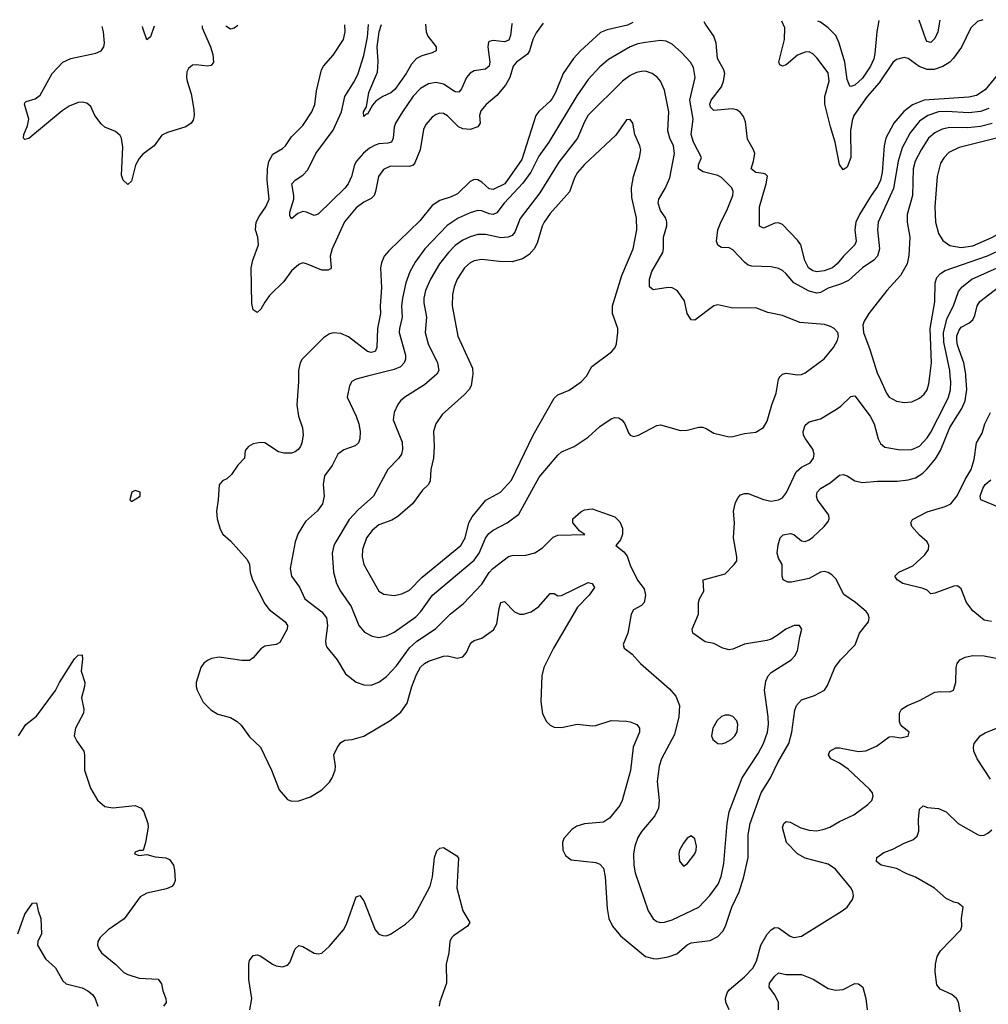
# Model space of a CAD drawing. Header units: inches. Extents: x 1649636 to 1815363, y 506543 to 641975.
# Tile 649 of 656: x 1753103 to 1758192, y 636699 to 641873. Entities that reach past the tile are written whole.
import ezdxf

# ---------------------------------------------------------------- set-up
doc = ezdxf.new("R2010")
doc.units = ezdxf.units.IN
doc.header["$MEASUREMENT"] = 0
doc.layers.add('B7653', color=7, linetype='Continuous')
doc.layers.add('B7654', color=7, linetype='Continuous')

msp = doc.modelspace()

# ---------------------------------------------------------------- linework, layer by layer
at = {"layer": 'B7653', "color": 5}
for points, elevation in [([(1754567.4, 640000), (1754567.8, 639970), (1754559.5, 639850), (1754567.8, 639790), (1754587.8, 639727.8), (1754591.4, 639690), (1754585.4, 639650), (1754578.2, 639630), (1754565.9, 639614.1), (1754550, 639602.3), (1754530, 639596.3), (1754490, 639595), (1754462.8, 639602.8), (1754390, 639649.7), (1754367.9, 639652.1), (1754330, 639644.2), (1754304, 639630), (1754287.7, 639610), (1754284, 639570), (1754247.9, 639532.1), (1754215.9, 639484.1), (1754190, 639460.9), (1754167.3, 639450), (1754150.4, 639429.6), (1754145.5, 639350), (1754136.3, 639290), (1754140.7, 639250), (1754155.5, 639195.5), (1754170.5, 639170.5), (1754210, 639134.8), (1754296.9, 639036.9), (1754309.1, 639010), (1754313.7, 638970), (1754325, 638930), (1754390, 638803), (1754414, 638774), (1754497.8, 638710), (1754508.9, 638690), (1754507.4, 638670), (1754470, 638600.9), (1754450, 638589.6), (1754390, 638580.5), (1754370, 638567.3), (1754330, 638520.7), (1754310, 638506.6), (1754270, 638505.4), (1754150, 638524.2), (1754110, 638516.2), (1754090, 638506.6), (1754070, 638492.7), (1754053.4, 638470), (1754030.5, 638390), (1754030.5, 638370), (1754035.5, 638350), (1754067.1, 638287.1), (1754106.9, 638246.9), (1754143.9, 638223.9), (1754210, 638205.7), (1754245.5, 638185.5), (1754265.8, 638165.8), (1754310, 638104.9), (1754368.4, 638050), (1754425.5, 637930), (1754466.6, 637826.6), (1754510, 637776), (1754530, 637766.8), (1754570, 637768), (1754630, 637790.4), (1754690, 637827.2), (1754730, 637867.2), (1754745.1, 637890), (1754759.8, 637930), (1754761.5, 637950), (1754753.3, 638010), (1754771.5, 638050), (1754790, 638075.5), (1754810, 638086.7), (1754850, 638090.3), (1754910, 638108.8), (1755049.8, 638190.2), (1755105.9, 638234.1), (1755138, 638282), (1755162.1, 638370), (1755187, 638433), (1755209.1, 638470.9), (1755229.5, 638490.5), (1755250, 638502.3), (1755330, 638529.4), (1755351, 638531), (1755401.4, 638518.6), (1755430, 638526), (1755450, 638548.4), (1755468.6, 638591.4), (1755478, 638602), (1755490, 638611.5), (1755530, 638623.6), (1755592.2, 638667.8), (1755610, 638699.1), (1755621.1, 638778.9), (1755630, 638810.3), (1755650, 638816.9), (1755701.9, 638761.9), (1755730, 638750.2), (1755750, 638749.3), (1755790, 638762.6), (1755829.7, 638790), (1755890, 638858.7), (1755910, 638858.4), (1755930, 638846.3), (1755950, 638847.1), (1756090, 638916.4), (1756111, 638910), (1756123, 638890), (1756094.7, 638850), (1756032.9, 638787.1), (1755906.4, 638570), (1755856.5, 638470), (1755846.1, 638426.1), (1755841.1, 638290), (1755850, 638226), (1755870, 638185.5), (1755890, 638166.4), (1755910, 638156.4), (1755950, 638154), (1756032.3, 638172.3), (1756110, 638163.1), (1756130, 638164.9), (1756209.7, 638190.3), (1756290, 638187.6), (1756310, 638184.5), (1756344.4, 638170), (1756359.5, 638150), (1756359, 638130), (1756325, 638050), (1756312.1, 637927.9), (1756268.1, 637770), (1756255.4, 637744.6), (1756202.1, 637677.9), (1756170, 637656.2), (1756070, 637648), (1756030, 637635.1), (1756002.9, 637617.1), (1755961, 637570), (1755954.8, 637550), (1755956, 637510), (1755970, 637481), (1755999.3, 637459.3), (1756130, 637444.9), (1756150, 637436.5), (1756170, 637414.9), (1756179.4, 637370), (1756190, 637202), (1756198.6, 637150), (1756217.3, 637110), (1756258.7, 637058.7), (1756391.4, 636951.4), (1756430, 636939.3), (1756450, 636938.4), (1756510, 636949.1), (1756555, 636965), (1756608.8, 637011.2), (1756630, 637023), (1756730, 637035.4), (1756770, 637056.5), (1756796.9, 637083.1), (1756810.4, 637109.5), (1756844.6, 637210), (1756882.7, 637290), (1756907.2, 637370), (1756929.3, 637470), (1756929.4, 637590), (1756940.4, 637650), (1756998.8, 637810), (1757047.5, 637890), (1757086.4, 637970), (1757144, 638070), (1757159.1, 638130), (1757175, 638245), (1757183.4, 638270), (1757210, 638299.4), (1757277.9, 638322.1), (1757331, 638350), (1757346.2, 638373.9), (1757384.8, 638470), (1757414.5, 638510), (1757492, 638588), (1757514.5, 638650), (1757562, 638710), (1757566.3, 638730), (1757560.5, 638750), (1757550, 638762.9), (1757494.7, 638810), (1757432.9, 638853), (1757390, 638934.8), (1757370, 638955.6), (1757350, 638968.7), (1757330, 638974.4), (1757310, 638970.7), (1757250, 638937.6), (1757157.2, 638917.2), (1757138, 638918), (1757114.5, 638930), (1757108.3, 638948.3), (1757108.9, 639010), (1757090, 639044), (1757082, 639070), (1757087, 639113), (1757098, 639150), (1757114.4, 639165.6), (1757150, 639172.9), (1757170, 639168.3), (1757210, 639134.7), (1757230, 639131.9), (1757250, 639139.3), (1757270, 639153.9), (1757329, 639210), (1757350, 639237.1), (1757355, 639250), (1757354, 639270), (1757294.2, 639350), (1757288.2, 639370), (1757292.5, 639390), (1757309.8, 639410), (1757360, 639440), (1757410, 639480.3), (1757430, 639483.1), (1757450, 639476), (1757490.8, 639450.8), (1757530, 639440.6), (1757610, 639448.3), (1757712.4, 639447.6), (1757770, 639454.6), (1757810, 639466.7), (1757847.6, 639490), (1757870, 639512.8), (1757913.5, 639566.5), (1757941.4, 639610), (1757990, 639731), (1758053.2, 639830), (1758069.6, 639870.4), (1758079.7, 639930), (1758073.9, 640000)], 720), ([(1754929.4, 640000), (1754870, 639985.1), (1754848.1, 639971.9), (1754834.9, 639950), (1754823.6, 639890), (1754870.8, 639790.8), (1754885.2, 639750), (1754892.2, 639710), (1754889.2, 639670), (1754882, 639650), (1754865.9, 639634.1), (1754806.3, 639613.7), (1754774.9, 639590), (1754744, 639530), (1754704.3, 639475.7), (1754697.5, 639430), (1754701.6, 639370), (1754694.2, 639330), (1754667.3, 639292.7), (1754603.4, 639236.6), (1754565.8, 639174.2), (1754550.3, 639130), (1754522.9, 638990), (1754531.3, 638950), (1754571.9, 638891.9), (1754600.7, 638830), (1754690, 638762.2), (1754713.8, 638730), (1754720.6, 638690), (1754709.1, 638609.1), (1754710.3, 638590), (1754716.5, 638576.5), (1754770.3, 638510), (1754815.2, 638435.2), (1754870, 638391.6), (1754910, 638377.3), (1754950, 638376.9), (1754990, 638392.9), (1755030, 638421.5), (1755082.7, 638477.3), (1755150, 638572.3), (1755190, 638606.8), (1755287.1, 638672.9), (1755364.5, 638750), (1755434.8, 638805.2), (1755530, 638907.9), (1755570, 638969.1), (1755589, 638990), (1755670, 639052.4), (1755690, 639057.8), (1755761.3, 639058.7), (1755808.7, 639071.3), (1755850, 639098.4), (1755905.8, 639154.2), (1755930, 639164.5), (1756072.5, 639167.5), (1756046, 639186), (1756008.2, 639230), (1756009.5, 639250), (1756050, 639286.4), (1756070, 639298.4), (1756110, 639303.8), (1756230, 639260.7), (1756255.1, 639235.1), (1756270, 639202), (1756270.3, 639170), (1756259.9, 639140.1), (1756234.8, 639110), (1756276.4, 639076.4), (1756294.1, 639054.1), (1756310, 639006.8), (1756348.9, 638928.9), (1756382.8, 638882.8), (1756390.3, 638850), (1756383.1, 638810), (1756370, 638794.7), (1756328, 638772), (1756315.8, 638750), (1756297.3, 638650), (1756274, 638590), (1756278.8, 638570), (1756319.9, 638539.9), (1756364.9, 638490), (1756517.3, 638357.3), (1756550, 638319.1), (1756569.2, 638269.2), (1756565.4, 638210), (1756542.5, 638117.4), (1756474.7, 637990), (1756461.8, 637950), (1756452.1, 637870), (1756463.2, 637770), (1756459.7, 637730), (1756439, 637690), (1756371.6, 637610), (1756350, 637575.6), (1756334, 637530), (1756327.8, 637490), (1756329.4, 637430), (1756336, 637390), (1756403.9, 637190), (1756430, 637148.9), (1756450, 637134.3), (1756470, 637129.1), (1756490.3, 637130.3), (1756530, 637143), (1756670, 637209.2), (1756729.3, 637270.7), (1756772.7, 637330), (1756788.6, 637371.4), (1756801.3, 637438.7), (1756819.6, 637650), (1756830.5, 637710), (1756898, 637890), (1756983.2, 638016.8), (1757010.5, 638070), (1757031.3, 638130), (1757037.3, 638170), (1757035.4, 638210), (1757015.7, 638350), (1757022, 638398), (1757034.5, 638425.5), (1757050, 638443.1), (1757155.1, 638510), (1757175.6, 638530), (1757190, 638556), (1757200.7, 638630), (1757211.8, 638670), (1757199, 638690), (1757172, 638690), (1757127.3, 638670), (1757083.1, 638636.9), (1757050, 638618.7), (1757028.7, 638611.3), (1756910, 638591.2), (1756850, 638565.7), (1756830, 638562.2), (1756797.2, 638570), (1756750, 638595.1), (1756704.9, 638604.9), (1756639, 638650), (1756636, 638670), (1756669.7, 638750), (1756669.6, 638810), (1756673.6, 638830), (1756697, 638870), (1756693.2, 638930), (1756810, 638962), (1756856.2, 639010), (1756869.6, 639030), (1756871.2, 639050), (1756852.4, 639150), (1756858.9, 639230), (1756852.2, 639290), (1756863.3, 639336.7), (1756876.6, 639363.4), (1756890, 639376), (1756910, 639384), (1756930, 639383.8), (1757010, 639351.3), (1757050, 639343.2), (1757090, 639350.3), (1757110, 639361.1), (1757131.8, 639388.2), (1757182.3, 639497.7), (1757210, 639522.8), (1757255.4, 639544.6), (1757273.3, 639570), (1757276, 639590), (1757270, 639616.9), (1757230.8, 639670), (1757221.1, 639690), (1757218.8, 639710), (1757230, 639742.4), (1757250, 639759.5), (1757310, 639776), (1757393.8, 639826.2), (1757417.3, 639842.7), (1757470, 639894), (1757490, 639896.4), (1757571, 639790), (1757592.8, 639750), (1757612.8, 639670), (1757626, 639646), (1757647.7, 639627.7), (1757730, 639613.2), (1757790, 639614), (1757830, 639632.4), (1757870, 639676.9), (1757890, 639705.8), (1757964.1, 639850), (1757981.9, 639890), (1757992.3, 639927.7), (1757994.5, 639970), (1757991.9, 640000)], 740), ([(1755282.5, 640000), (1755230, 639954.6), (1755126.4, 639890), (1755103.1, 639870), (1755089.3, 639850.7), (1755070.3, 639810), (1755065.5, 639770), (1755112.9, 639652.9), (1755114.6, 639614.6), (1755109.1, 639590), (1755093.1, 639566.9), (1755036, 639510), (1754961.7, 639370), (1754881.6, 639298.4), (1754833.2, 639246.8), (1754762.9, 639130), (1754753, 639110), (1754743.5, 639070), (1754751.8, 638970), (1754766.8, 638910), (1754787.7, 638870), (1754843.5, 638790), (1754884, 638690), (1754914.8, 638654.8), (1754954, 638634), (1754990, 638626.7), (1755030, 638636.3), (1755070, 638654.8), (1755184.7, 638735.3), (1755210, 638762.9), (1755272.3, 638850), (1755490, 639032.5), (1755516.2, 639070), (1755550, 639148.9), (1755567.2, 639172.8), (1755590, 639191.6), (1755664, 639230), (1755725, 639275), (1755831.8, 639470), (1755930, 639585.3), (1755950, 639602), (1756015.1, 639630), (1756090, 639680.3), (1756150, 639735.8), (1756210, 639776.4), (1756230, 639783.8), (1756250, 639780.5), (1756268.7, 639768.7), (1756281.6, 639750), (1756301.7, 639701.7), (1756310.4, 639690.4), (1756330, 639683.8), (1756353.2, 639690), (1756450, 639741.6), (1756470, 639743.8), (1756574.9, 639714.9), (1756610, 639716.4), (1756670, 639732), (1756690, 639731.8), (1756710, 639725.7), (1756750, 639700.3), (1756830, 639681.5), (1756850, 639682.8), (1756910, 639699.6), (1756970, 639705.3), (1757009.8, 639730.2), (1757030, 639764), (1757054.5, 639850), (1757077.6, 639910), (1757090, 639984.7), (1757098.9, 640000)], 760), ([(1755482.1, 640000), (1755474, 639950), (1755463.5, 639930), (1755438.7, 639901.3), (1755321.4, 639798.6), (1755288.1, 639750), (1755275.9, 639710), (1755280.5, 639630), (1755277.1, 639570), (1755262.7, 639510), (1755258.9, 639450), (1755250.4, 639430), (1755219.2, 639400.8), (1755167.1, 639330), (1755090, 639262), (1755057.2, 639242.8), (1754990, 639218.4), (1754954.7, 639190), (1754925.1, 639150), (1754903.9, 639090), (1754901.7, 639050), (1754910.2, 639010), (1754990, 638870.4), (1755015.1, 638855.1), (1755070, 638847.9), (1755110, 638855.9), (1755150, 638875.4), (1755216.9, 638943.1), (1755420.6, 639110), (1755443, 639150), (1755462.7, 639230), (1755479.9, 639260.1), (1755551.2, 639348.8), (1755628.7, 639390), (1755686, 639454), (1755801, 639690), (1755910, 639884), (1755930, 639902.2), (1755990, 639927.1), (1756052.6, 639970), (1756080.6, 639999.4), (1756081, 640000)], 780), ([(1757615.7, 640000), (1757656.5, 639910), (1757671.6, 639890), (1757710, 639868.2), (1757750, 639861.3), (1757790, 639864.9), (1757830, 639884.9), (1757854.1, 639905.9), (1757871.2, 639928.8), (1757879.9, 639960.1), (1757884.6, 640000)], 760), ([(1758209, 638711), (1758170, 638718.2), (1758110, 638767.8), (1758077.1, 638810), (1758050, 638882), (1758030, 638897.7), (1758010, 638896.8), (1757910, 638859.3), (1757890, 638856.9), (1757870, 638875.1), (1757850, 638885), (1757742.2, 638910), (1757713.1, 638930), (1757700.5, 638950), (1757721.3, 638970), (1757795.9, 639004.1), (1757858.9, 639061.1), (1757877.2, 639090), (1757879.7, 639110), (1757869.7, 639130), (1757830, 639164.4), (1757789.9, 639210), (1757784.9, 639230), (1757793.3, 639246.7), (1757870, 639288.1), (1757965.4, 639314.6), (1757994.3, 639330), (1758028.9, 639371.1), (1758070, 639456.9), (1758101.2, 639510), (1758118.2, 639561.8), (1758129, 639650), (1758158.6, 639701.4), (1758174.2, 639750), (1758202.7, 639810)], 680), ([(1758249.7, 639309.7), (1758153.2, 639350), (1758148.4, 639370), (1758163, 639410), (1758175.3, 639430), (1758205.2, 639454.8)], 660), ([(1753097, 638110), (1753135.6, 638170), (1753190, 638214), (1753290.8, 638349.2), (1753311.3, 638390), (1753390, 638514.9), (1753410, 638534.9), (1753430, 638536), (1753432.5, 638512.5), (1753424.9, 638450), (1753444.9, 638390), (1753443.7, 638370), (1753427.2, 638310), (1753440.3, 638250), (1753437.6, 638230), (1753394.9, 638150), (1753388.9, 638110), (1753402, 638082), (1753438.7, 638030), (1753443.1, 638010), (1753442.8, 637930), (1753474.5, 637834.5), (1753512.1, 637772.1), (1753550, 637739.2), (1753591.7, 637731.7), (1753710, 637743.9), (1753740.4, 637730), (1753755.5, 637710), (1753776.3, 637650), (1753778, 637630), (1753764, 637550), (1753751.6, 637508.4), (1753730, 637508), (1753710, 637498), (1753706, 637490), (1753730, 637481), (1753770, 637487.3), (1753814.7, 637474.7), (1753870, 637468.9), (1753890, 637460.9), (1753910, 637430.5), (1753915.8, 637404.2), (1753919.5, 637350), (1753912.7, 637330), (1753902.4, 637317.6), (1753874.6, 637305.4), (1753770, 637283.5), (1753735.6, 637264.4), (1753652.3, 637147.7), (1753567.7, 637090), (1753524.9, 637050), (1753513.4, 637030), (1753510.6, 637010), (1753518, 636990), (1753533, 636970), (1753608.2, 636908.2), (1753650, 636866.7), (1753670, 636855.3), (1753730, 636836.5), (1753830, 636830.7), (1753847, 636807), (1753854.6, 636770), (1753870.3, 636730), (1753871.7, 636708.3), (1753857.3, 636690)], 680), ([(1756829.7, 636670.3), (1756812.7, 636710), (1756811.3, 636730), (1756819.7, 636760.3), (1756830, 636775.8), (1756910, 636843.2), (1756954.4, 636890), (1756974, 636926), (1756997.1, 637010), (1757030, 637067.5), (1757050, 637090.3), (1757070, 637102.3), (1757090, 637102), (1757150, 637056.9), (1757170, 637050.3), (1757210, 637057), (1757424.5, 637190), (1757449.6, 637210), (1757478.4, 637250), (1757482.9, 637270), (1757480.7, 637290), (1757471.5, 637310), (1757388, 637410), (1757350, 637435), (1757230, 637467.1), (1757190, 637490.6), (1757130.7, 637550), (1757110, 637629), (1757116.9, 637650), (1757130, 637659.6), (1757150, 637656.5), (1757206.3, 637626.3), (1757250, 637613.7), (1757290, 637610.2), (1757330, 637619), (1757359.6, 637630), (1757410, 637660.8), (1757484.6, 637695.4), (1757559.5, 637750), (1757579.3, 637770), (1757586.3, 637793.7), (1757582.4, 637810), (1757568, 637830), (1757454.6, 637934.6), (1757410, 637965.7), (1757363.6, 637990), (1757351.5, 638010), (1757359.7, 638030), (1757390, 638046.3), (1757410, 638046.7), (1757510, 638027.8), (1757549.1, 638030.9), (1757603.7, 638056.3), (1757670, 638104.9), (1757690, 638106.7), (1757730, 638100.4), (1757771.4, 638108.6), (1757776, 638130), (1757738.7, 638158.7), (1757729.7, 638169.7), (1757725.4, 638185.4), (1757724.4, 638230), (1757735.6, 638250), (1757767, 638270), (1757830, 638295.6), (1757910, 638339.5), (1757943, 638343), (1757990, 638340.5), (1758009, 638350), (1758021.3, 638390), (1758023.1, 638470), (1758027.6, 638490), (1758043, 638510), (1758070, 638523.5), (1758110, 638532.2), (1758170, 638530.2), (1758270, 638511.3)], 680), ([(1758203.1, 637883.1), (1758133.7, 637990), (1758116.3, 638030), (1758113.6, 638050), (1758117, 638070), (1758149.4, 638110), (1758174.7, 638125.3), (1758290, 638173)], 660), ([(1758049.7, 636630), (1758035.6, 636710), (1758024.5, 636730), (1757999.3, 636750), (1757939.5, 636779.5), (1757921.8, 636801.8), (1757911.7, 636870), (1757914.4, 636910), (1757922.8, 636950), (1757940.2, 636979.8), (1758047.3, 637090), (1758053.3, 637110), (1758051.5, 637150), (1758059.5, 637210), (1758033.2, 637230), (1758010, 637236), (1757970, 637256), (1757909.5, 637310), (1757810, 637366.6), (1757764.1, 637384.1), (1757710, 637412.4), (1757629.6, 637430), (1757605.1, 637450), (1757605.2, 637470), (1757643.5, 637496.5), (1757690, 637513.7), (1757750, 637546), (1757795.8, 637564.2), (1757817.7, 637582.3), (1757826.4, 637610), (1757825.3, 637670), (1757830, 637724.7), (1757850, 637742.8), (1757873, 637733), (1757930, 637728.2), (1757970, 637710.4), (1758033.4, 637650), (1758138, 637590), (1758150, 637586), (1758170, 637588.4), (1758190, 637598), (1758210, 637615.5)], 660), ([(1754311, 636670), (1754321.4, 636730), (1754305.9, 636830), (1754306.6, 636910), (1754310.7, 636930), (1754330, 636955.5), (1754350, 636959), (1754370, 636953), (1754430, 636910.3), (1754450, 636900.9), (1754483.5, 636896.5), (1754510, 636905.5), (1754521.7, 636918.3), (1754549.7, 636990), (1754570, 637008.4), (1754590, 637003.1), (1754650, 636968), (1754670, 636965.3), (1754690, 636968.9), (1754730, 637004.2), (1754804.5, 637090), (1754819.7, 637120.3), (1754870, 637264.9), (1754889.6, 637270.3), (1754910, 637243), (1754970, 637090.5), (1754990, 637068.2), (1755010, 637060.4), (1755030, 637059.3), (1755050, 637068), (1755130, 637120.4), (1755170, 637157.6), (1755190, 637188.2), (1755259.2, 637320.8), (1755270.9, 637370), (1755281.1, 637470), (1755294.9, 637505.1), (1755310, 637519.1), (1755330, 637524), (1755399.9, 637479.9), (1755407.7, 637467.7), (1755399.5, 637310), (1755431.3, 637191.3), (1755468, 637130), (1755454.9, 637110), (1755381.2, 637058.8), (1755371.1, 637048.9), (1755362.4, 637030), (1755357.7, 636970), (1755342.7, 636910), (1755345.5, 636810), (1755310, 636712), (1755307.2, 636690)], 680), ([(1753092.8, 637070), (1753130, 637173.4), (1753170, 637231), (1753190, 637232), (1753199.1, 637190), (1753214, 637150), (1753216.5, 637070), (1753198.4, 637030), (1753195.8, 637010), (1753238.6, 636938.6), (1753290, 636891.1), (1753330, 636823.2), (1753346.7, 636806.7), (1753430, 636786.2), (1753461.3, 636770), (1753484.4, 636750), (1753498.7, 636730), (1753513.1, 636690)], 660), ([(1757089.7, 636670), (1757089.7, 636710), (1757068.6, 636750), (1757040.4, 636790), (1757042, 636810), (1757070, 636847.2), (1757090, 636864.9), (1757130, 636855.6), (1757210, 636855.2), (1757271.8, 636831.8), (1757350, 636782.3), (1757390, 636772.9), (1757430, 636777), (1757490, 636808), (1757510, 636807.7), (1757533, 636790), (1757548.4, 636730), (1757554.9, 636670)], 660)]:
    msp.add_lwpolyline(points, dxfattribs=dict(at, elevation=elevation))
for points, elevation in [([(1753710, 639399), (1753692, 639390), (1753682, 639350), (1753690, 639342), (1753735.3, 639370), (1753735.3, 639390)], 720), ([(1756830, 638219.5), (1756810, 638219.5), (1756790, 638211.8), (1756767, 638190), (1756744, 638150), (1756738, 638110), (1756744.4, 638090), (1756770, 638070.5), (1756790, 638068.4), (1756810, 638072.7), (1756840.9, 638090), (1756859.7, 638110), (1756871.5, 638131.5), (1756876.3, 638170), (1756870, 638189), (1756850, 638211.8)], 760), ([(1756630, 637585.2), (1756610, 637572.3), (1756590, 637546.6), (1756570, 637508.7), (1756566, 637490), (1756570, 637452), (1756590, 637426), (1756610, 637437.3), (1756649.6, 637490), (1756656.9, 637510), (1756658.9, 637530), (1756650, 637568.7)], 760)]:
    msp.add_lwpolyline(points, close=True, dxfattribs=dict(at, elevation=elevation))
at = {"layer": 'B7654', "color": 5}
for points, elevation in [([(1755853.2, 641855.1), (1755815.4, 641804.6), (1755799, 641770), (1755781.7, 641710), (1755770, 641692.6), (1755713.4, 641650), (1755695.7, 641630), (1755677.5, 641570), (1755655.7, 641530), (1755610, 641475.7), (1755552.8, 641427.2), (1755525, 641395), (1755518.5, 641370), (1755521.1, 641330), (1755510.1, 641309.9), (1755470, 641296.8), (1755430, 641300.5), (1755408.2, 641310), (1755350, 641368.9), (1755330, 641380.3), (1755310, 641382.7), (1755290, 641376), (1755270, 641361.7), (1755237.2, 641322.8), (1755223.7, 641296.3), (1755205.9, 641190), (1755179.3, 641120.7), (1755170, 641109.8), (1755150, 641101.4), (1755050, 641103.7), (1755013.4, 641086.6), (1754988.3, 641050), (1754972.1, 640970), (1754964.1, 640950), (1754950, 640934.6), (1754910, 640914.3), (1754870, 640884.7), (1754808.7, 640811.3), (1754744.2, 640670), (1754734.4, 640630), (1754739.7, 640570), (1754736.1, 640563.9), (1754723.1, 640556.9), (1754690, 640556.9), (1754609.4, 640590.6), (1754590, 640594.9), (1754570, 640587.6), (1754530, 640554), (1754490, 640498), (1754415.8, 640424.2), (1754390.1, 640389.9), (1754370, 640351.6), (1754350, 640334), (1754330, 640349.3), (1754322.5, 640382.5), (1754319.1, 640570), (1754327.4, 640610), (1754356.5, 640690), (1754354.1, 640730), (1754342.1, 640770), (1754345.2, 640810), (1754360, 640840), (1754395.8, 640890), (1754413, 640930), (1754403, 641030), (1754405.2, 641090), (1754412.2, 641127.8), (1754432.6, 641167.4), (1754484.1, 641195.9), (1754499.7, 641210), (1754530, 641258.7), (1754590, 641317), (1754636.9, 641390), (1754652.9, 641427.1), (1754661.3, 641498.7), (1754687.8, 641610), (1754699.6, 641630), (1754750, 641687.4), (1754803, 641770), (1754813.3, 641810), (1754811.7, 641846.9)], 680), ([(1755689.5, 641853.8), (1755688.1, 641850), (1755681.8, 641790), (1755673.3, 641766.7), (1755650, 641756.4), (1755590, 641763.5), (1755570, 641759.5), (1755565.5, 641754.5), (1755562.8, 641730), (1755573.4, 641650), (1755570, 641629.7), (1755550, 641613.3), (1755490, 641604.4), (1755470, 641592.9), (1755449.3, 641570), (1755423.5, 641510), (1755410, 641493.3), (1755390, 641494.8), (1755330, 641534.4), (1755290, 641543.9), (1755250, 641535.8), (1755207.8, 641512.2), (1755170, 641470.9), (1755113.1, 641390), (1755077.3, 641330), (1755070, 641309.2), (1755065.1, 641250), (1755056.5, 641230), (1755036.2, 641223.8), (1754990, 641221.5), (1754970, 641214.8), (1754941.3, 641198.7), (1754908.3, 641171.7), (1754872.2, 641130), (1754861.7, 641110), (1754845.4, 641050), (1754828.1, 641010), (1754810, 640987.4), (1754670, 640851.5), (1754650, 640844.2), (1754610, 640861.7), (1754590, 640864.7), (1754564.3, 640855.7), (1754530, 640826.6), (1754522.2, 640842.2), (1754522, 640862), (1754542.1, 640930), (1754543, 640950), (1754532.6, 641010), (1754549.6, 641030), (1754590, 641056.8), (1754615.8, 641084.2), (1754659, 641170), (1754750, 641293.2), (1754794.1, 641390), (1754811.7, 641470), (1754862.2, 641550), (1754880.4, 641590), (1754910, 641685.3), (1754930, 641782.4), (1754935.7, 641847.8)], 660), ([(1756324.1, 641858.8), (1756295.4, 641844.6), (1756190, 641820.5), (1756154.6, 641805.4), (1756048.3, 641710), (1756012.8, 641670), (1755958.6, 641590), (1755917.2, 641490), (1755900.2, 641459.8), (1755890, 641445.5), (1755829.6, 641390.4), (1755815.2, 641370), (1755741.1, 641138.9), (1755651.6, 641010), (1755590, 640980.5), (1755570, 640984), (1755530, 641019.8), (1755510, 641031.7), (1755490, 641033.1), (1755470, 641023.9), (1755402, 640958), (1755370, 640942.4), (1755310, 640922.9), (1755270, 640897.8), (1755204.3, 640815.7), (1755041.2, 640658.8), (1755018, 640630), (1755003.6, 640596.4), (1754998.4, 640570), (1755003.6, 640463.6), (1754995.8, 640370), (1754997.5, 640330), (1754982.7, 640250), (1754978.8, 640150), (1754970.2, 640130), (1754950, 640125), (1754930, 640129.9), (1754830, 640207.6), (1754790, 640223.5), (1754750, 640228.5), (1754730, 640223.1), (1754698, 640202), (1754587.2, 640090), (1754576.9, 640070), (1754567.1, 640030), (1754567.4, 640000)], 720), ([(1755234.1, 641850.2), (1755234, 641850), (1755237.5, 641810), (1755247.4, 641787.4), (1755291.3, 641730), (1755290.3, 641710), (1755270, 641698.7), (1755216.1, 641683.9), (1755187.2, 641670), (1755160.8, 641639.2), (1755132.7, 641590), (1755073.8, 641506.2), (1755051.8, 641488.2), (1755010.5, 641469.5), (1754974.6, 641445.4), (1754955.5, 641424.5), (1754930, 641377.2), (1754923.5, 641376.5), (1754910, 641364), (1754908.7, 641390), (1754924, 641416), (1754937.3, 641490), (1754982.8, 641597.2), (1754986.4, 641653.6), (1754980.5, 641730), (1754990.6, 641810), (1755002.9, 641848.4)], 640), ([(1758238.7, 641581.3), (1758175.5, 641504.5), (1758130, 641474.6), (1758090, 641466.5), (1757854, 641450), (1757793.2, 641426.8), (1757748.7, 641391.3), (1757696, 641330), (1757654, 641250), (1757643.8, 641210), (1757633.2, 641070), (1757626.1, 641030), (1757610, 640996.5), (1757575.6, 640950), (1757515.7, 640850), (1757496.2, 640810), (1757491.3, 640770), (1757498.3, 640710), (1757490.8, 640690), (1757430.1, 640630), (1757397.8, 640590), (1757372.7, 640570), (1757330, 640553.9), (1757290, 640549.1), (1757270, 640553.4), (1757246.5, 640570), (1757227.6, 640607.6), (1757207.4, 640690), (1757190, 640715.3), (1757110, 640797.7), (1757090, 640806.2), (1757070, 640804.5), (1757010, 640778.5), (1756989, 640789), (1756990.4, 640890), (1757024.9, 641010), (1757030.8, 641050.8), (1757021.4, 641061.4), (1757010, 641066), (1756970, 641070.9), (1756945.1, 641090), (1756958.4, 641130), (1756964.2, 641170), (1756958, 641190), (1756925.7, 641245.7), (1756915.9, 641335.9), (1756904.8, 641364.8), (1756890, 641386.2), (1756870, 641399.4), (1756845.5, 641405.5), (1756750, 641396.8), (1756732.9, 641412.9), (1756728.2, 641430), (1756735, 641450), (1756790, 641520.2), (1756801.2, 641550), (1756806.8, 641590), (1756803, 641610), (1756768.4, 641670), (1756762.7, 641750), (1756750, 641786.9), (1756705.6, 641850), (1756699.6, 641861.8)], 720), ([(1758163.8, 641873.4), (1758135.4, 641864.6), (1758100.7, 641830), (1758050.1, 641729.9), (1758009.2, 641670.8), (1757989.2, 641650), (1757952.6, 641627.4), (1757907.7, 641612.3), (1757870, 641611.1), (1757828.2, 641628.2), (1757770, 641669.8), (1757750, 641674.6), (1757710, 641663.5), (1757690, 641648.8), (1757617.7, 641542.3), (1757555.1, 641470), (1757485.3, 641370), (1757476.5, 641343.5), (1757468.4, 641290), (1757469.3, 641150), (1757450, 641098.7), (1757430, 641084.5), (1757410, 641112.7), (1757387.8, 641230), (1757362.4, 641310), (1757332.6, 641430), (1757332, 641470), (1757356.4, 641550), (1757350, 641593.7), (1757290, 641672.4), (1757270, 641693.7), (1757250, 641704.5), (1757230, 641703.5), (1757190, 641686.8), (1757130, 641636.8), (1757110, 641628.6), (1757095.8, 641635.8), (1757090.9, 641650), (1757121.7, 641770), (1757122.4, 641830), (1757106.8, 641865)], 680), ([(1757616.8, 641869.1), (1757605.5, 641810), (1757596, 641696), (1757590, 641668.2), (1757573.5, 641630), (1757530, 641565.5), (1757490, 641529.8), (1757470, 641522), (1757464.8, 641524.8), (1757450, 641559), (1757438.5, 641650), (1757408.2, 641750), (1757389.9, 641789.9), (1757350.3, 641830.3), (1757310, 641860.6), (1757295.6, 641866.5)], 660), ([(1757937.8, 641871.6), (1757926.5, 641810), (1757910, 641774.7), (1757890, 641753), (1757870, 641758.7), (1757866.1, 641766.1), (1757827.8, 641870.8)], 660), ([(1754061, 641840.9), (1754061.3, 641830), (1754105.7, 641730), (1754117.6, 641690), (1754120.5, 641650), (1754108, 641632), (1754090, 641629.6), (1754030, 641636.9), (1754010, 641633.6), (1753990, 641617.2), (1753980.7, 641599.3), (1753978.4, 641570), (1753982, 641550), (1754003.4, 641483.4), (1754018, 641402), (1754019.5, 641370), (1754013.7, 641346.3), (1754004, 641330), (1753976, 641310), (1753879.5, 641280.5), (1753850, 641266.6), (1753808.2, 641210), (1753750, 641167.3), (1753730, 641144.5), (1753711.4, 641108.6), (1753690, 641025.2), (1753670, 641007), (1753646.3, 641030), (1753636.9, 641056.9), (1753643.7, 641203.7), (1753637.1, 641250), (1753630, 641265.6), (1753605.3, 641285.3), (1753550, 641309), (1753530, 641325.8), (1753497.7, 641370), (1753476.4, 641416.4), (1753455, 641435), (1753430, 641439.8), (1753410, 641437.4), (1753361.7, 641418.3), (1753325.9, 641394.1), (1753150, 641249.6), (1753130, 641244.5), (1753122.7, 641250), (1753124.7, 641270), (1753144.2, 641315.8), (1753149.8, 641350), (1753128, 641430), (1753130, 641437.3), (1753136.3, 641443.7), (1753183.3, 641456.7), (1753210, 641477.3), (1753273.1, 641590), (1753330, 641650.2), (1753370.5, 641669.5), (1753502, 641698), (1753531.2, 641710), (1753544.7, 641730), (1753547.4, 641750), (1753542.4, 641810), (1753536.7, 641836.8)], 680), ([(1753808.6, 641838.9), (1753790, 641784), (1753770, 641768), (1753750, 641828.7), (1753748.1, 641838.4)], 660), ([(1754248.3, 641842.4), (1754230, 641829.5), (1754210, 641823.7), (1754190, 641836), (1754186.1, 641841.9)], 680), ([(1758194.1, 641405.9), (1758150, 641391.1), (1758090, 641383.9), (1757971.6, 641391.6), (1757930, 641388.7), (1757873.2, 641370), (1757830, 641339.5), (1757780.3, 641279.7), (1757739.3, 641200.7), (1757717.6, 641130), (1757693.5, 640986.5), (1757612.4, 640810), (1757610.1, 640770), (1757620.5, 640670), (1757608.9, 640631.1), (1757590.1, 640609.9), (1757531.2, 640568.8), (1757456.7, 640503.3), (1757415.9, 640484.1), (1757350, 640462.9), (1757310, 640440.3), (1757290, 640435.7), (1757250, 640446.6), (1757170, 640489.8), (1757130, 640538.3), (1757110, 640556), (1757090, 640566), (1757050, 640575.1), (1756950, 640579), (1756930, 640584.1), (1756910, 640599.2), (1756850, 640664.2), (1756830, 640674.8), (1756790, 640675.8), (1756770, 640689.3), (1756764.4, 640710), (1756770.8, 640770), (1756787.5, 640812.5), (1756818.3, 640870), (1756849.6, 640950), (1756851.5, 640970), (1756844.7, 640990), (1756790, 641044.1), (1756770, 641055.4), (1756693.6, 641073.6), (1756669.8, 641089.8), (1756669.8, 641110), (1756685.4, 641150), (1756642.4, 641230), (1756629.9, 641270), (1756640.9, 641350), (1756624, 641450), (1756652.4, 641570), (1756642.9, 641622.9), (1756627.2, 641650), (1756580.4, 641700.4), (1756530, 641745.1), (1756499.8, 641759.8), (1756470, 641764.1), (1756390, 641754.1), (1756350, 641746.1), (1756309.6, 641730.4), (1756195.7, 641664.3), (1756150, 641625.6), (1756090, 641558.7), (1756030, 641472.8), (1755883.5, 641230), (1755830, 641156.2), (1755788.1, 641071.9), (1755745.3, 641014.7), (1755648.8, 640910), (1755610, 640858), (1755590, 640849.3), (1755570, 640852.4), (1755530, 640868.2), (1755510, 640869.9), (1755470, 640858.2), (1755405.5, 640830), (1755347.7, 640792.3), (1755230.9, 640670), (1755180.7, 640599.3), (1755152, 640548), (1755131.9, 640490), (1755113.9, 640410), (1755109.1, 640370), (1755112.4, 640310), (1755097.3, 640250), (1755096.3, 640230), (1755129.4, 640110), (1755129.4, 640090), (1755122.6, 640070), (1755103.2, 640050), (1755070, 640035.3), (1754929.4, 640000)], 740), ([(1757098.9, 640000), (1757099.3, 640000.7), (1757110, 640010.4), (1757130, 640015.3), (1757190, 640007.4), (1757210, 640008.9), (1757230, 640017), (1757328.5, 640091.5), (1757377.6, 640150), (1757399.5, 640190), (1757404.5, 640210), (1757400.9, 640230), (1757382.7, 640250), (1757362, 640262), (1757330.9, 640270.9), (1757202.2, 640282.2), (1757110, 640318.5), (1757034.1, 640334.1), (1756970, 640359.7), (1756850, 640357.4), (1756770, 640375.1), (1756750, 640369.6), (1756650, 640294), (1756630, 640296), (1756609.7, 640329.7), (1756595.5, 640395.5), (1756557.6, 640450), (1756530, 640464.4), (1756510, 640466.9), (1756430, 640454), (1756412, 640470), (1756412.2, 640510), (1756423.8, 640550), (1756481.2, 640650), (1756486, 640670), (1756485.7, 640730), (1756502, 640790), (1756502.7, 640810), (1756496.9, 640830), (1756469.8, 640870), (1756457.1, 640910), (1756461.1, 640930), (1756494.3, 640985.7), (1756517.7, 641042.3), (1756543.7, 641170), (1756537.8, 641210), (1756519.1, 641250), (1756508.6, 641290), (1756513.1, 641390), (1756490, 641503.7), (1756469.9, 641549.9), (1756451.1, 641571.1), (1756425.6, 641590), (1756390, 641602.2), (1756370, 641602), (1756343.7, 641596.3), (1756310, 641581), (1756270, 641549.8), (1756090, 641371.7), (1756070, 641337.4), (1756033.4, 641250), (1755935.3, 641124.7), (1755835.8, 640964.2), (1755731.9, 640828.1), (1755703.4, 640756.6), (1755690, 640739.8), (1755669.6, 640730.4), (1755630, 640726.9), (1755550, 640745.2), (1755510, 640744.4), (1755470, 640733.2), (1755430, 640714.5), (1755390, 640686), (1755355.3, 640650), (1755308.8, 640590), (1755261, 640510), (1755235.5, 640450), (1755225.1, 640410), (1755225.2, 640385.2), (1755240.1, 640310), (1755232.3, 640230), (1755248, 640170), (1755297.1, 640070), (1755303.9, 640030), (1755294, 640010), (1755282.5, 640000)], 760), ([(1756081, 640000), (1756109.3, 640050.7), (1756212.2, 640127.8), (1756231.1, 640150), (1756238.5, 640170), (1756246, 640230), (1756244.7, 640250), (1756217.5, 640330), (1756218, 640370), (1756266.9, 640530), (1756325.6, 640670), (1756345, 640770), (1756342.8, 640830), (1756319.4, 640939.4), (1756317, 640990), (1756328.2, 641050), (1756359.3, 641150), (1756365.3, 641190), (1756361.4, 641210), (1756334, 641270), (1756324.5, 641330), (1756310, 641349.3), (1756290, 641346.6), (1756234, 641266), (1756070, 641112), (1756033.8, 641070), (1756018.2, 641041.8), (1755991.9, 640968.1), (1755890, 640854.6), (1755858.8, 640810), (1755848.2, 640788.2), (1755821.3, 640698.7), (1755805, 640670), (1755779.7, 640640.3), (1755743.7, 640616.3), (1755690, 640601.6), (1755623.4, 640603.4), (1755530, 640613.7), (1755490, 640606.8), (1755470, 640596.2), (1755439.8, 640570), (1755400.5, 640510), (1755385, 640470), (1755375.9, 640430), (1755375.5, 640370), (1755405, 640210), (1755481.7, 640041.7), (1755483.7, 640010), (1755482.1, 640000)], 780), ([(1758211.3, 641328.7), (1758150, 641312.6), (1758084.8, 641304.8), (1757990, 641306.5), (1757950, 641298.9), (1757910, 641279.5), (1757878.1, 641250), (1757838.3, 641190), (1757808, 641130), (1757797.8, 641090), (1757792.6, 640950), (1757764.7, 640850), (1757765.4, 640810), (1757779.7, 640730), (1757773.5, 640633.5), (1757764.7, 640590), (1757730.7, 640529.3), (1757659, 640450), (1757563.6, 640330), (1757539.5, 640290), (1757531.9, 640268.1), (1757536, 640230), (1757570, 640140.5), (1757610, 640012.7), (1757615.7, 640000)], 760), ([(1757884.6, 640000), (1757892.8, 640070), (1757886.7, 640250), (1757910.6, 640390.6), (1757912.3, 640490), (1757921.7, 640518.2), (1757940.3, 640539.7), (1757965, 640555), (1758187.2, 640632.8), (1758270, 640671)], 760), ([(1758073.9, 640000), (1758073.1, 640010), (1758062.4, 640070), (1758030, 640163.5), (1758025.6, 640190), (1758027.2, 640212.8), (1758038.8, 640241.1), (1758050, 640256.8), (1758090, 640277.8), (1758110, 640296), (1758121.1, 640318.9), (1758133.2, 640370), (1758146.6, 640393.4), (1758441.5, 640618.5)], 720), ([(1757991.9, 640000), (1757989.4, 640030), (1757958.3, 640178.3), (1757955.8, 640230), (1757974.7, 640305.3), (1758008.4, 640370), (1758034.5, 640445.5), (1758054, 640470), (1758106, 640510), (1758270, 640582.9)], 740)]:
    msp.add_lwpolyline(points, dxfattribs=dict(at, elevation=elevation))
at = {"layer": 'B7654', "color": 5, "elevation": 780}
msp.add_lwpolyline([(1758330, 641267.3), (1758290, 641264.9), (1758038.7, 641201.3), (1757984.1, 641175.9), (1757959, 641150), (1757941.4, 641118.6), (1757922.8, 641050), (1757911.3, 640890), (1757915, 640810), (1757929.5, 640750), (1757952.9, 640713), (1757990, 640687.6), (1758050, 640676.9), (1758110, 640685.6), (1758211.1, 640728.9), (1758282.9, 640770), (1758310, 640792.7), (1758335.2, 640830), (1758399.1, 641030), (1758411.4, 641090), (1758412.1, 641150), (1758402.9, 641202.9), (1758390, 641236.8), (1758370, 641256.3)], close=True, dxfattribs=at)

doc.saveas('drawing.dxf')
